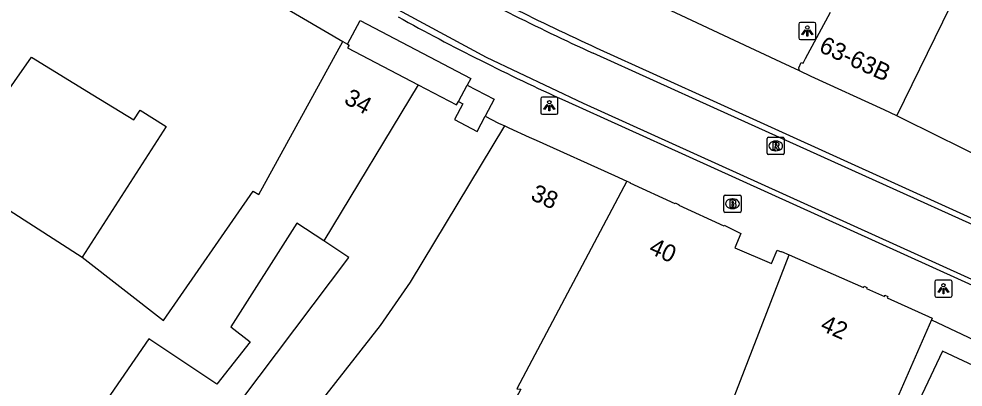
# Model space of a CAD drawing. Extents: x 161087 to 161922, y 382574 to 383873.
# Drawn here: x 161541 to 161595.8, y 383018.9 to 383040.3 of the extents above; entities that cross this region are included whole.
import ezdxf

# ---------------------------------------------------------------- set-up
doc = ezdxf.new("R2010")
doc.units = 0
for name, color, linetype in [('IMGEO_Brandkraan', 7, 'Continuous'), ('IMGEO_Lichtpunt', 7, 'Continuous'), ('IMGEO_Lijnafwatering', 7, 'Continuous'), ('IMGEO_Pand', 7, 'Continuous'), ('IMGEO_Pand_nummerreeks', 7, 'Continuous'), ('IMGEO_Pand_overbouw', 7, 'Continuous'), ('IMGEO_Rioolput', 7, 'Continuous'), ('IMGEO_Voetgangersgebied_gesloten', 7, 'Continuous'), ('IMGEO_Voetgangersgebied_open', 7, 'Continuous')]:
    doc.layers.add(name, color=color, linetype=linetype)

msp = doc.modelspace()

# ---------------------------------------------------------------- linework, layer by layer
at = {"layer": 'IMGEO_Brandkraan'}
for p, q in [((161581.888, 383029.155), (161581.888, 383030.007)), ((161581.963, 383030.081), (161582.815, 383030.081)), ((161582.376, 383029.861), (161582.401, 383029.861)), ((161582.889, 383030.007), (161582.889, 383029.155)), ((161582.399, 383029.301), (161582.374, 383029.301)), ((161582.815, 383029.081), (161581.963, 383029.081))]:
    msp.add_line(p, q, dxfattribs=at)
for points in [[(161581.888, 383029.155), (161581.888, 383030.007)], [(161581.963, 383030.081), (161582.815, 383030.081)], [(161582.236, 383029.781), (161582.236, 383029.381), (161582.449, 383029.381)], [(161582.467, 383029.781), (161582.236, 383029.781)], [(161582.889, 383030.007), (161582.889, 383029.155)], [(161582.415, 383029.7), (161582.361, 383029.7), (161582.361, 383029.624)], [(161582.361, 383029.624), (161582.414, 383029.624)], [(161582.423, 383029.548), (161582.361, 383029.548), (161582.361, 383029.467)], [(161582.361, 383029.467), (161582.423, 383029.467)], [(161582.815, 383029.081), (161581.963, 383029.081)]]:
    msp.add_lwpolyline(points, dxfattribs=at)
for centre, radius, start, end in [((161581.965, 383030.005), 0.0765, 91.552, 178.448), ((161581.965, 383030.005), 0.0765, 91.552, 178.448), ((161582.471, 383029.636), 0.145, 59.4692, 91.5367), ((161582.496, 383029.683), 0.0922, 285.5137, 58.1501), ((161582.813, 383030.005), 0.0765, 1.552, 88.448), ((161582.813, 383030.005), 0.0765, 1.552, 88.448), ((161582.416, 383029.662), 0.0379, 267.8285, 90.9355), ((161582.424, 383029.507), 0.0404, 269.8759, 90.5077), ((161582.455, 383029.632), 0.251, 268.6676, 293.5347), ((161582.501, 383029.491), 0.105, 301.3115, 78.989), ((161581.965, 383029.157), 0.0765, 181.552, 268.448), ((161581.965, 383029.157), 0.0765, 181.552, 268.448), ((161582.813, 383029.157), 0.0765, 271.552, 358.448), ((161582.813, 383029.157), 0.0765, 271.552, 358.448)]:
    msp.add_arc(centre, radius, start, end, dxfattribs=at)
for centre, major_axis, ratio, start_param, end_param in [((161582.375, 383029.581), (-0.387, 0.002), 0.722429, 4.712389, 7.853982), ((161582.4, 383029.581), (-0.39, 0.002), 0.717154, 1.570796, 4.712389)]:
    msp.add_ellipse(centre, major_axis=major_axis, ratio=ratio, start_param=start_param, end_param=end_param, dxfattribs=at)
at = {"layer": 'IMGEO_Lichtpunt'}
for p, q in [((161586.237, 383040.017), (161586.237, 383039.21)), ((161586.237, 383040.017), (161586.237, 383039.21)), ((161587.139, 383040.112), (161586.331, 383040.112)), ((161587.139, 383040.112), (161586.331, 383040.112)), ((161587.233, 383039.21), (161587.233, 383040.017)), ((161587.233, 383039.21), (161587.233, 383040.017)), ((161586.331, 383039.116), (161587.139, 383039.116)), ((161586.331, 383039.116), (161587.139, 383039.116)), ((161572.163, 383035.77), (161571.355, 383035.77)), ((161572.163, 383035.77), (161571.355, 383035.77)), ((161571.261, 383035.675), (161571.261, 383034.868)), ((161571.261, 383035.675), (161571.261, 383034.868)), ((161572.257, 383034.868), (161572.257, 383035.675)), ((161572.257, 383034.868), (161572.257, 383035.675)), ((161571.355, 383034.774), (161572.163, 383034.774)), ((161571.355, 383034.774), (161572.163, 383034.774)), ((161594.136, 383025.051), (161594.136, 383024.244)), ((161594.136, 383025.051), (161594.136, 383024.244)), ((161595.038, 383025.146), (161594.23, 383025.146)), ((161595.038, 383025.146), (161594.23, 383025.146)), ((161595.132, 383024.244), (161595.132, 383025.051)), ((161595.132, 383024.244), (161595.132, 383025.051)), ((161594.23, 383024.15), (161595.038, 383024.15)), ((161594.23, 383024.15), (161595.038, 383024.15))]:
    msp.add_line(p, q, dxfattribs=at)
for points in [[(161586.611, 383039.681), (161586.65, 383039.653), (161586.462, 383039.391), (161586.424, 383039.418), (161586.611, 383039.681)], [(161586.713, 383039.633), (161586.76, 383039.633), (161586.76, 383039.311), (161586.713, 383039.311), (161586.713, 383039.633)], [(161586.823, 383039.653), (161586.861, 383039.68), (161587.048, 383039.418), (161587.009, 383039.39), (161586.823, 383039.653)], [(161571.635, 383035.339), (161571.674, 383035.311), (161571.486, 383035.049), (161571.448, 383035.076), (161571.635, 383035.339)], [(161571.737, 383035.291), (161571.784, 383035.291), (161571.784, 383034.969), (161571.737, 383034.969), (161571.737, 383035.291)], [(161571.847, 383035.311), (161571.885, 383035.338), (161572.072, 383035.076), (161572.033, 383035.048), (161571.847, 383035.311)], [(161594.51, 383024.715), (161594.549, 383024.687), (161594.361, 383024.425), (161594.323, 383024.452), (161594.51, 383024.715)], [(161594.612, 383024.667), (161594.659, 383024.667), (161594.659, 383024.345), (161594.612, 383024.345), (161594.612, 383024.667)], [(161594.722, 383024.687), (161594.76, 383024.714), (161594.947, 383024.452), (161594.908, 383024.424), (161594.722, 383024.687)]]:
    msp.add_lwpolyline(points, dxfattribs=at)
for centre in [(161586.736, 383039.815), (161571.76, 383035.473), (161594.635, 383024.849)]:
    msp.add_circle(centre, 0.0994, dxfattribs=at)
for centre, start, end in [((161586.331, 383040.017), 90, 180), ((161586.331, 383040.017), 90, 180), ((161587.139, 383040.017), 0, 90), ((161587.139, 383040.017), 0, 90), ((161586.331, 383039.21), 180, 270), ((161586.331, 383039.21), 180, 270), ((161587.139, 383039.21), 270, 0), ((161587.139, 383039.21), 270, 360), ((161571.355, 383035.675), 90, 180), ((161571.355, 383035.675), 90, 180), ((161572.163, 383035.675), 0, 90), ((161572.163, 383035.675), 0, 90), ((161571.355, 383034.868), 180, 270), ((161571.355, 383034.868), 180, 270), ((161572.163, 383034.868), 270, 0), ((161572.163, 383034.868), 270, 360), ((161594.23, 383025.051), 90, 180), ((161594.23, 383025.051), 90, 180), ((161595.038, 383025.051), 0, 90), ((161595.038, 383025.051), 0, 90), ((161594.23, 383024.244), 180, 270), ((161594.23, 383024.244), 180, 270), ((161595.038, 383024.244), 270, 0), ((161595.038, 383024.244), 270, 360)]:
    msp.add_arc(centre, 0.0946, start, end, dxfattribs=at)
at = {"layer": 'IMGEO_Lijnafwatering'}
for points in [[(161574.48, 383038.641), (161581.487, 383035.465)], [(161572.653, 383035.569), (161579.66, 383032.393)], [(161581.487, 383035.465), (161605.679, 383024.464)], [(161579.66, 383032.393), (161606.673, 383020.138)]]:
    msp.add_lwpolyline(points, dxfattribs=at)
for centre in [(161633.658, 383168.381), (161631.831, 383165.309)]:
    msp.add_arc(centre, 142.599, 241.1287, 245.48093, dxfattribs=at)
at = {"layer": 'IMGEO_Pand'}
for points in [[(161591.935, 383034.677), (161597.716, 383046.532), (161597.301, 383046.734), (161600.583, 383053.609), (161601.496, 383055.415), (161601.562, 383055.545)], [(161539.682, 383050.941), (161546.178, 383046.945), (161546.243, 383047.058), (161550.25, 383044.739), (161552.722, 383043.26), (161552.684, 383043.164), (161559.769, 383039.005)], [(161586.284, 383037.299), (161586.238, 383037.465), (161586.381, 383037.783), (161586.485, 383037.742), (161586.632, 383038.015), (161588.081, 383040.704)], [(161544.637, 383026.477), (161549.371, 383022.795), (161554.56, 383030.305), (161554.898, 383030.126), (161559.769, 383039.005)], [(161559.769, 383039.005), (161560.043, 383038.849)], [(161560.043, 383038.849), (161560.139, 383038.794), (161560.052, 383038.635), (161564.153, 383036.487)], [(161532.845, 383027.594), (161529.705, 383029.703), (161531.599, 383032.687), (161533.313, 383031.599), (161535.243, 383034.281), (161537.888, 383032.647), (161540.706, 383036.681), (161541.698, 383038.102), (161545.262, 383035.908), (161547.634, 383034.448), (161548.017, 383035.006), (161549.512, 383034.059), (161544.637, 383026.477)], [(161591.935, 383034.677), (161591.202, 383035.042), (161586.952, 383036.968), (161586.284, 383037.299)], [(161564.153, 383036.487), (161558.663, 383027.422)], [(161564.153, 383036.487), (161566.376, 383035.322), (161566.478, 383035.516)], [(161566.478, 383035.516), (161566.736, 383035.381), (161566.258, 383034.469), (161567.569, 383033.782), (161568.034, 383034.671)], [(161568.034, 383034.671), (161568.811, 383034.264), (161569.171, 383034.097)], [(161602.34, 383029.465), (161602.133, 383029.567), (161602.176, 383029.7), (161599.954, 383030.799), (161599.919, 383030.727), (161599.235, 383031.065), (161592.352, 383034.469), (161591.935, 383034.677)], [(161557.33, 383016.61), (161561.953, 383022.515), (161563.704, 383025.027), (161569.171, 383034.097)], [(161569.171, 383034.097), (161569.414, 383033.985), (161570.587, 383033.451), (161570.995, 383033.272), (161575.547, 383031.212), (161576.262, 383030.9)], [(161532.845, 383027.594), (161535.875, 383032.107), (161544.637, 383026.477)], [(161576.262, 383030.9), (161569.874, 383018.833), (161570.113, 383018.818), (161565.997, 383011.229)], [(161576.262, 383030.9), (161576.442, 383030.821), (161576.438, 383030.787), (161579.051, 383029.6), (161579.066, 383029.624), (161579.288, 383029.52), (161579.28, 383029.492), (161581.881, 383028.3), (161581.902, 383028.328), (161582.883, 383027.861), (161582.527, 383027.029), (161584.651, 383026.118), (161584.978, 383026.882), (161585.21, 383026.789), (161585.231, 383026.803), (161585.68, 383026.607)], [(161558.663, 383027.422), (161557.094, 383028.457), (161553.276, 383022.439), (161554.402, 383021.554), (161552.461, 383019.105), (161548.514, 383021.742), (161543.431, 383014.331), (161530.194, 383023.646)], [(161551.459, 383009.111), (161548.646, 383011.227), (161560.111, 383026.468), (161558.663, 383027.422)], [(161575.407, 383005.388), (161579.438, 383010.459), (161585.68, 383026.607)], [(161585.68, 383026.607), (161589.992, 383024.721), (161590.024, 383024.795), (161590.189, 383024.723), (161590.161, 383024.658), (161591.206, 383024.202), (161591.234, 383024.266), (161591.397, 383024.195), (161591.361, 383024.112), (161593.989, 383022.936), (161593.938, 383022.832)], [(161593.938, 383022.832), (161587.851, 383008.898), (161582.318, 383000.765), (161580.327, 383001.446)]]:
    msp.add_lwpolyline(points, dxfattribs=at)
at = {"layer": 'IMGEO_Pand_overbouw'}
msp.add_lwpolyline([(161597.271, 383019.756), (161594.585, 383021.02), (161592.171, 383015.943), (161594.908, 383014.656)], close=True, dxfattribs=at)
at = {"layer": 'IMGEO_Rioolput'}
for p, q in [((161584.397, 383032.513), (161584.397, 383033.365)), ((161584.472, 383033.439), (161585.324, 383033.439)), ((161584.885, 383033.219), (161584.91, 383033.219)), ((161585.398, 383033.365), (161585.398, 383032.513)), ((161584.908, 383032.659), (161584.883, 383032.659)), ((161585.324, 383032.439), (161584.472, 383032.439))]:
    msp.add_line(p, q, dxfattribs=at)
for points in [[(161584.397, 383032.513), (161584.397, 383033.365)], [(161584.472, 383033.439), (161585.324, 383033.439)], [(161584.986, 383033.137), (161584.734, 383033.139), (161584.734, 383032.739)], [(161584.912, 383033.058), (161584.858, 383033.058), (161584.858, 383032.977)], [(161585.398, 383033.365), (161585.398, 383032.513)], [(161584.734, 383032.739), (161584.858, 383032.739), (161584.858, 383032.901), (161584.869, 383032.901)], [(161584.858, 383032.977), (161584.91, 383032.977)], [(161584.916, 383032.872), (161584.987, 383032.739), (161585.127, 383032.739), (161585.062, 383032.865)], [(161585.324, 383032.439), (161584.472, 383032.439)]]:
    msp.add_lwpolyline(points, dxfattribs=at)
for centre, radius, start, end in [((161584.474, 383033.363), 0.0765, 91.552, 178.448), ((161584.474, 383033.363), 0.0765, 91.552, 178.448), ((161584.918, 383032.962), 0.0964, 77.0061, 93.1865), ((161584.932, 383033.019), 0.0378, 276.6634, 79.6772), ((161584.985, 383033.027), 0.109, 350.3612, 89.416), ((161584.983, 383033.027), 0.112, 277.5842, 350.9817), ((161585.322, 383033.363), 0.0765, 1.552, 88.448), ((161585.322, 383033.363), 0.0765, 1.552, 88.448), ((161584.474, 383032.515), 0.0765, 181.552, 268.448), ((161584.474, 383032.515), 0.0765, 181.552, 268.448), ((161584.868, 383032.848), 0.0533, 26.0293, 88.6989), ((161584.894, 383033.166), 0.19, 274.7715, 282.9687), ((161584.967, 383032.812), 0.108, 29.5134, 73.7905), ((161585.322, 383032.515), 0.0765, 271.552, 358.448), ((161585.322, 383032.515), 0.0765, 271.552, 358.448)]:
    msp.add_arc(centre, radius, start, end, dxfattribs=at)
for centre, major_axis, ratio, start_param, end_param in [((161584.884, 383032.939), (-0.387, 0.002), 0.722429, 4.712389, 7.853982), ((161584.909, 383032.939), (-0.39, 0.002), 0.717154, 1.570796, 4.712389)]:
    msp.add_ellipse(centre, major_axis=major_axis, ratio=ratio, start_param=start_param, end_param=end_param, dxfattribs=at)
at = {"layer": 'IMGEO_Voetgangersgebied_gesloten'}
for points in [[(161610.121, 383018.913), (161573.744, 383035.403), (161568.118, 383038.081), (161562.264, 383041.226), (161530.386, 383059.686), (161528.822, 383060.639), (161492.002, 383082.168)], [(161606.751, 383023.646), (161581.31, 383035.152), (161574.303, 383038.328)]]:
    msp.add_lwpolyline(points, dxfattribs=at)
msp.add_arc((161633.481, 383168.068), 142.599, 241.1287, 245.48093, dxfattribs=at)
at = {"layer": 'IMGEO_Voetgangersgebied_open'}
for points in [[(161586.284, 383037.299), (161585.199, 383037.793), (161582.514, 383039.057), (161576.024, 383042.111)], [(161560.043, 383038.849), (161560.784, 383040.226), (161567.198, 383036.862), (161566.982, 383036.461)], [(161566.478, 383035.516), (161566.982, 383036.461)], [(161566.982, 383036.461), (161568.551, 383035.646), (161568.034, 383034.671)], [(161593.938, 383022.832), (161597.828, 383020.995)]]:
    msp.add_lwpolyline(points, dxfattribs=at)

# ---------------------------------------------------------------- texts
at = {"layer": 'IMGEO_Pand_nummerreeks'}
for s, rotation, p in [('63-63B', 335.6206, (161587.349, 383038.435)), ('34', 331.5641, (161559.78, 383035.441)), ('38', 335.718, (161570.615, 383029.842)), ('40', 335.5061, (161577.473, 383026.736)), ('42', 336.3999, (161587.429, 383022.253))]:
    msp.add_text(s, height=1, rotation=rotation, dxfattribs=at).set_placement(p)

doc.saveas('drawing.dxf')
